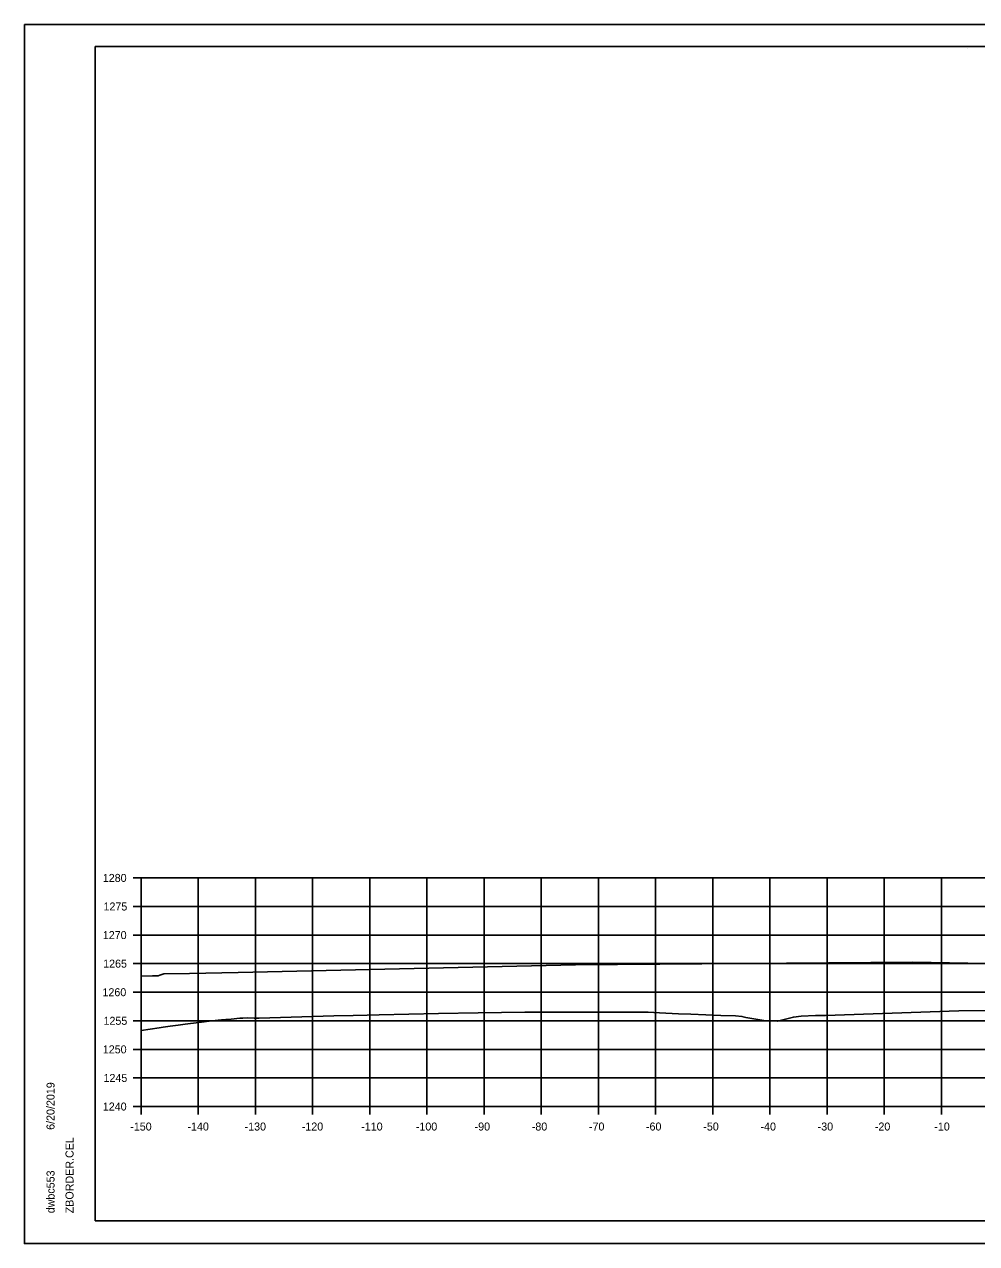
# Model space of a CAD drawing. Extents: x -70 to 701944, y -4 to 666871.
# Drawn here: x 664912.6 to 665079.2, y 658360.1 to 658573.4 of the extents above; entities that cross this region are included whole.
import ezdxf

# ---------------------------------------------------------------- set-up
doc = ezdxf.new("R2010")
doc.units = 0
for name, color, linetype in [('R_Axis', 7, 'Continuous'), ('R_Axis Annot', 7, 'Continuous'), ('R_Border', 7, 'Continuous'), ('R_Exist Surface', 7, 'Continuous'), ('R_Fin Surface', 7, 'Continuous'), ('R_Grid', 7, 'Continuous'), ('R_No Plot', 7, 'Continuous')]:
    doc.layers.add(name, color=color, linetype=linetype)

msp = doc.modelspace()

# ---------------------------------------------------------------- linework, layer by layer
at = {"layer": 'R_Axis'}
for p, q in [((664931.61, 658424.06), (664933.01, 658424.06)), ((664933.01, 658384.06), (664933.01, 658424.06)), ((664931.61, 658419.06), (664933.01, 658419.06)), ((664931.61, 658414.06), (664933.01, 658414.06)), ((664931.61, 658409.06), (664933.01, 658409.06)), ((664931.61, 658404.06), (664933.01, 658404.06)), ((664931.61, 658399.06), (664933.01, 658399.06)), ((664931.61, 658394.06), (664933.01, 658394.06)), ((664931.61, 658389.06), (664933.01, 658389.06)), ((664931.61, 658384.06), (664933.01, 658384.06)), ((664933.01, 658384.06), (665233.01, 658384.06)), ((664933.01, 658382.66), (664933.01, 658384.06)), ((664943.01, 658382.66), (664943.01, 658384.06)), ((664953.01, 658382.66), (664953.01, 658384.06)), ((664963.01, 658382.66), (664963.01, 658384.06)), ((664973.01, 658382.66), (664973.01, 658384.06)), ((664983.01, 658382.66), (664983.01, 658384.06)), ((664993.01, 658382.66), (664993.01, 658384.06)), ((665003.01, 658382.66), (665003.01, 658384.06)), ((665013.01, 658382.66), (665013.01, 658384.06)), ((665023.01, 658382.66), (665023.01, 658384.06)), ((665033.01, 658382.66), (665033.01, 658384.06)), ((665043.01, 658382.66), (665043.01, 658384.06)), ((665053.01, 658382.66), (665053.01, 658384.06)), ((665063.01, 658382.66), (665063.01, 658384.06)), ((665073.01, 658382.66), (665073.01, 658384.06))]:
    msp.add_line(p, q, dxfattribs=at)
at = {"layer": 'R_Border'}
for p, q in [((664925.01, 658569.52), (665241.19, 658569.52)), ((664925.01, 658364.06), (664925.01, 658569.52)), ((665077.53, 658569.26), (665077.53, 658569.26)), ((665077.53, 658569.26), (665077.53, 658569.26)), ((664925.01, 658364.06), (664925.01, 658364.06)), ((665241.19, 658364.06), (664925.01, 658364.06))]:
    msp.add_line(p, q, dxfattribs=at)
at = {"layer": 'R_Exist Surface'}
msp.add_lwpolyline([(664933.01, 658397.38), (664936.15, 658397.83), (664936.87, 658397.93), (664938.08, 658398.1), (664939.5, 658398.29), (664940.73, 658398.46), (664943.13, 658398.75), (664945.37, 658399.04), (664947.08, 658399.22), (664947.81, 658399.28), (664948.75, 658399.34), (664950.27, 658399.5), (664950.84, 658399.51), (664951.71, 658399.55), (664952.77, 658399.54), (664953.68, 658399.54), (664966.75, 658399.91), (664970.09, 658399.99), (664972.54, 658400.05), (664974.68, 658400.11), (664985.05, 658400.31), (664991.96, 658400.47), (665000.13, 658400.56), (665013.55, 658400.57), (665017.7, 658400.55), (665021.71, 658400.55), (665023.71, 658400.43), (665027.01, 658400.27), (665029.17, 658400.24), (665034.43, 658400), (665036.98, 658399.91), (665038.11, 658399.83), (665038.76, 658399.66), (665041.91, 658399.11), (665043.37, 658399.06), (665044.33, 658398.99), (665047.1, 658399.7), (665048.44, 658399.89), (665050.97, 658399.97), (665052.74, 658399.99), (665076.04, 658400.83), (665087.79, 658400.94)], dxfattribs=at)
at = {"layer": 'R_Fin Surface'}
msp.add_lwpolyline([(664933.01, 658406.86), (664935.01, 658406.9), (664935.32, 658406.9), (664936.01, 658406.92), (664936.32, 658407.02), (664937.01, 658407.25), (664941.5, 658407.34), (664950.01, 658407.51), (665009.01, 658408.84), (665068.01, 658409.33), (665080.85, 658409.07), (665081.01, 658409.07), (665082, 658408.74), (665082.01, 658408.73), (665082.02, 658408.73), (665083.01, 658408.71), (665083.27, 658408.71), (665119.01, 658407.99)], dxfattribs=at)
at = {"layer": 'R_Grid'}
for p, q in [((664933.01, 658424.06), (665233.01, 658424.06)), ((664933.01, 658384.06), (664933.01, 658424.06)), ((664943.01, 658384.06), (664943.01, 658424.06)), ((664953.01, 658384.06), (664953.01, 658424.06)), ((664963.01, 658384.06), (664963.01, 658424.06)), ((664973.01, 658384.06), (664973.01, 658424.06)), ((664983.01, 658384.06), (664983.01, 658424.06)), ((664993.01, 658384.06), (664993.01, 658424.06)), ((665003.01, 658384.06), (665003.01, 658424.06)), ((665013.01, 658384.06), (665013.01, 658424.06)), ((665023.01, 658384.06), (665023.01, 658424.06)), ((665033.01, 658384.06), (665033.01, 658424.06)), ((665043.01, 658384.06), (665043.01, 658424.06)), ((665053.01, 658384.06), (665053.01, 658424.06)), ((665063.01, 658384.06), (665063.01, 658424.06)), ((665073.01, 658384.06), (665073.01, 658424.06)), ((664933.01, 658419.06), (665233.01, 658419.06)), ((664933.01, 658414.06), (665233.01, 658414.06)), ((664933.01, 658409.06), (665233.01, 658409.06)), ((664933.01, 658404.06), (665233.01, 658404.06)), ((664933.01, 658399.06), (665233.01, 658399.06)), ((664933.01, 658394.06), (665233.01, 658394.06)), ((664933.01, 658389.06), (665233.01, 658389.06)), ((664933.01, 658384.06), (665233.01, 658384.06))]:
    msp.add_line(p, q, dxfattribs=at)
at = {"layer": 'R_No Plot'}
for p, q in [((664912.61, 658573.41), (665245.95, 658573.41)), ((664912.61, 658360.08), (665245.95, 658360.08))]:
    msp.add_line(p, q, dxfattribs=at)
for points in [[(664912.61, 658573.41), (665245.95, 658573.41), (665245.95, 658360.07), (664912.61, 658360.07)], [(665158.93, 658569.52), (665158.93, 658559.64), (665194.67, 658559.64), (665194.67, 658556.72), (665217.86, 658556.72), (665217.86, 658532.38), (665241.19, 658532.38), (665241.19, 658364.06), (664925.01, 658364.06), (664925.01, 658569.52)]]:
    msp.add_lwpolyline(points, close=True, dxfattribs=at)

# ---------------------------------------------------------------- texts
at = {"layer": 'R_Axis Annot'}
for s, p in [('1280', (664926.32, 658423.36)), ('1275', (664926.44, 658418.36)), ('1270', (664926.32, 658413.36)), ('1265', (664926.38, 658408.36)), ('1260', (664926.26, 658403.36)), ('1255', (664926.44, 658398.36)), ('1250', (664926.32, 658393.36)), ('1245', (664926.44, 658388.36)), ('1240', (664926.32, 658383.36)), ('-150', (664931.12, 658379.86)), ('-140', (664941.12, 658379.86)), ('-130', (664951.12, 658379.86)), ('-120', (664961.12, 658379.86)), ('-110', (664971.52, 658379.86)), ('-100', (664981.07, 658379.86)), ('-90', (664991.35, 658379.86)), ('-80', (665001.35, 658379.86)), ('-70', (665011.35, 658379.86)), ('-60', (665021.32, 658379.86)), ('-50', (665031.35, 658379.86)), ('-40', (665041.35, 658379.86)), ('-30', (665051.35, 658379.86)), ('-20', (665061.35, 658379.86)), ('-10', (665071.75, 658379.86))]:
    msp.add_text(s, height=1.4, dxfattribs=at).set_placement(p)
at = {"layer": 'R_Border'}
for s, p in [('6/20/2019', (664917.88, 658379.98)), ('ZBORDER.CEL', (664921.2, 658365.38)), ('dwbc553', (664917.88, 658365.38))]:
    msp.add_text(s, height=1.4, rotation=90, dxfattribs=at).set_placement(p)

doc.saveas('drawing.dxf')
